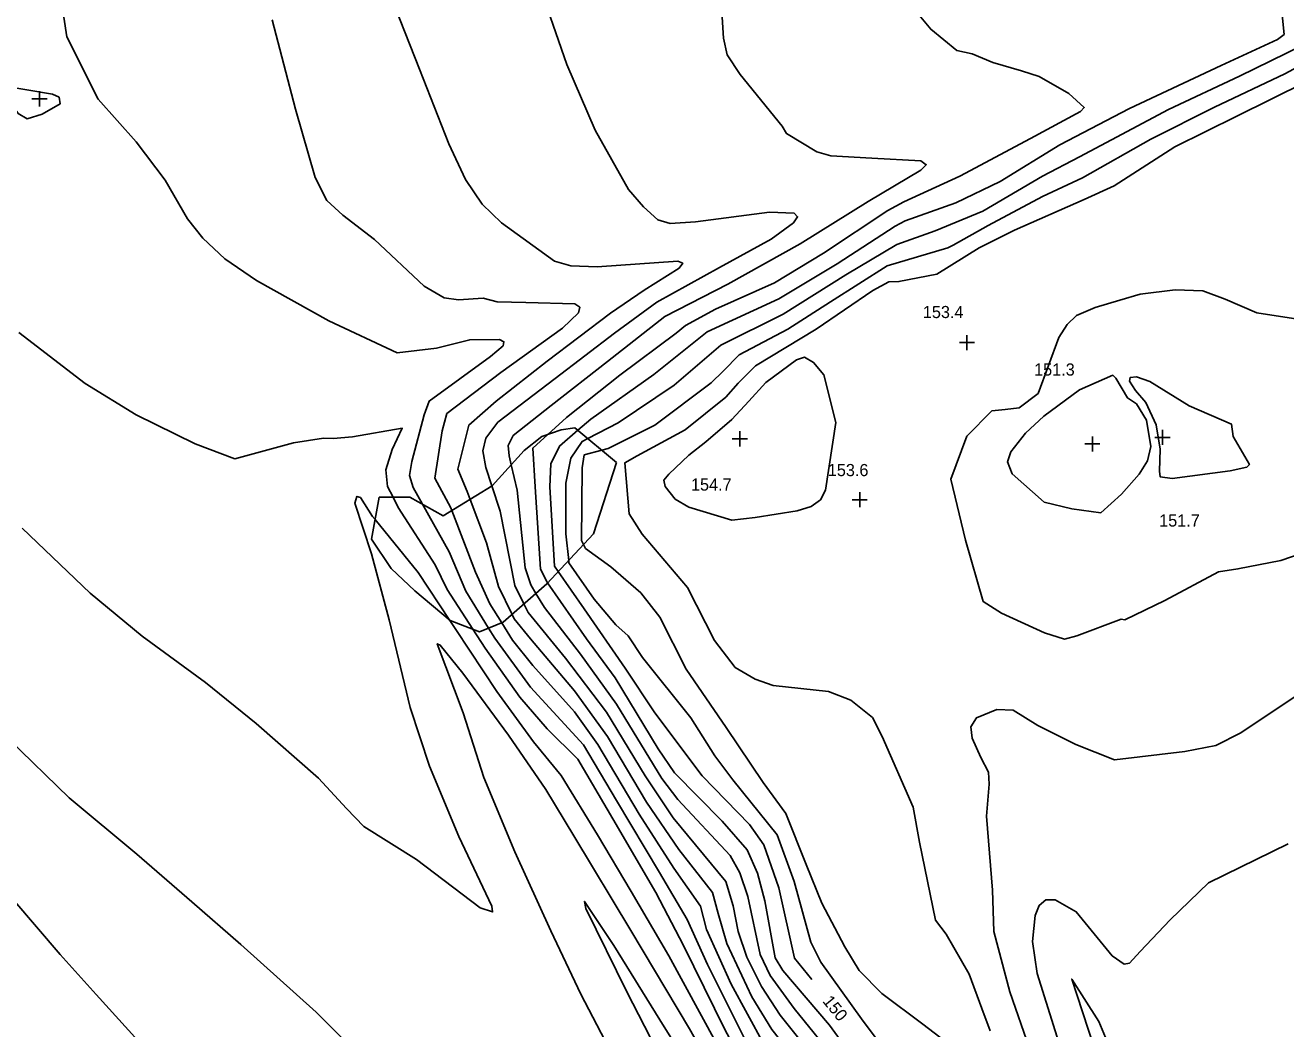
# Model space of a CAD drawing. Extents: x 1475150 to 2003689, y 770235 to 1112803.
# Drawn here: x 2002493.7 to 2002701.4, y 771281.4 to 771446.8 of the extents above; entities that cross this region are included whole.
import ezdxf

# ---------------------------------------------------------------- set-up
doc = ezdxf.new("R2010")
doc.units = 0
for name, color, linetype in [('RD_DTM_Major1', 7, 'Continuous'), ('RD_DTM_Major1_Lbl', 7, 'Continuous'), ('RD_DTM_Major2', 7, 'Continuous'), ('RD_DTM_Minor1', 7, 'Continuous'), ('RD_DTM_Minor2', 7, 'Continuous'), ('RD_DTM_Obscure', 7, 'Continuous'), ('RD_DTM_Spot_Elev', 7, 'Continuous')]:
    doc.layers.add(name, color=color, linetype=linetype)

msp = doc.modelspace()

# ---------------------------------------------------------------- linework, layer by layer
at = {"layer": 'RD_DTM_Major1'}
for points in [[(2002700.59, 771450.76), (2002701.12, 771445.31), (2002700.01, 771444.5), (2002690.78, 771440.21), (2002675.64, 771433.09), (2002664.17, 771427.14), (2002654.37, 771421.09), (2002647.06, 771417.55), (2002638.7, 771414.58), (2002637.02, 771413.73), (2002627.49, 771407.48), (2002617.88, 771401.73), (2002606.06, 771396.31), (2002597.31, 771389.28), (2002586.91, 771381.91), (2002584.77, 771380.06)], [(2002534.42, 771447.72), (2002538.23, 771433.02), (2002541.51, 771421.74), (2002543.44, 771417.93), (2002546.03, 771415.54), (2002551.24, 771411.53), (2002559.46, 771403.83), (2002562.73, 771401.9), (2002565.1, 771401.56), (2002569.19, 771401.85), (2002571.45, 771401.24), (2002576.22, 771401.1), (2002584.29, 771400.89), (2002585.09, 771400.34), (2002584.86, 771399.42), (2002582.23, 771396.91), (2002572.08, 771389.61), (2002563.19, 771382.81), (2002562.39, 771379.97), (2002561.2, 771372.15), (2002563.85, 771367.27), (2002564.01, 771366.85)], [(2002581.53, 771356.78), (2002585.81, 771350.62), (2002592.59, 771340.85), (2002597.46, 771333.47), (2002605.26, 771323.1), (2002613.07, 771315.08), (2002615.39, 771311.72), (2002617.89, 771304.65), (2002620.45, 771293.04), (2002623.33, 771289.53)], [(2002572.22, 771348.32), (2002573.98, 771345.49), (2002577.35, 771341.32), (2002584.21, 771333.66), (2002588.04, 771328.3), (2002594.85, 771316.81), (2002600.6, 771307.87), (2002604.96, 771301.61), (2002605.97, 771297.81), (2002610.02, 771288.75), (2002615.43, 771278.87), (2002621.3, 771271.13), (2002626.24, 771264.94)], [(2002701.79, 771311.91), (2002688.67, 771305.46), (2002682.38, 771299.38), (2002677.41, 771294.14), (2002675.66, 771292.26), (2002674.77, 771292.05), (2002672.81, 771293.42), (2002666.87, 771300.71), (2002663.39, 771302.65), (2002661.87, 771302.69), (2002660.77, 771301.76), (2002660.09, 771300.08), (2002659.67, 771295.82), (2002660.45, 771290.53), (2002664.03, 771279.15)], [(2002491.66, 771302.79), (2002499.47, 771293.65), (2002505.43, 771287.05), (2002515.49, 771275.9)], [(2002601.57, 771270.55), (2002592.83, 771287.51), (2002586.06, 771301.24), (2002585.84, 771302.41), (2002590.71, 771295.13), (2002598.29, 771282.91), (2002607.56, 771268.03)]]:
    msp.add_lwpolyline(points, dxfattribs=at)
at = {"layer": 'RD_DTM_Major2'}
for points in [[(2002584.77, 771380.06), (2002581.76, 771377.45), (2002580.31, 771374.55), (2002580.17, 771370.77), (2002580.92, 771357.67), (2002581.53, 771356.78)], [(2002564.01, 771366.85), (2002567.88, 771356.68), (2002570.26, 771351.48), (2002572.22, 771348.32)]]:
    msp.add_lwpolyline(points, dxfattribs=at)
at = {"layer": 'RD_DTM_Minor1'}
for points in [[(2002577.93, 771454.8), (2002582.94, 771440.37), (2002587.64, 771429.52), (2002593.13, 771419.76), (2002595.58, 771416.88), (2002597.92, 771414.75), (2002599.98, 771414.15), (2002604.13, 771414.43), (2002616.33, 771415.99), (2002620.39, 771415.86), (2002620.96, 771415.27), (2002620.32, 771414.27), (2002616.6, 771411.55), (2002608.11, 771406.89), (2002597.79, 771401.18), (2002590.81, 771396.08), (2002581.05, 771388.61), (2002571.61, 771381.42), (2002569.61, 771378.79), (2002569.11, 771376.67), (2002569.61, 771373.92), (2002570.61, 771370.89)], [(2002608.12, 771455.24), (2002608.74, 771444.69), (2002609.39, 771441.97), (2002611.53, 771438.7), (2002618.41, 771430.2), (2002619.17, 771428.98), (2002624.15, 771425.96), (2002626.47, 771425.3), (2002633.2, 771424.92), (2002641.3, 771424.45), (2002642.18, 771423.82), (2002641.3, 771422.93), (2002632.58, 771417.77), (2002621.37, 771410.77), (2002609.46, 771404.17), (2002599.11, 771398.8), (2002589.66, 771391.4), (2002580.35, 771384.13), (2002574.09, 771379.18), (2002573.31, 771377.57), (2002573.46, 771375.88), (2002573.81, 771374.38)], [(2002554.67, 771449.76), (2002558.68, 771439.58), (2002563.51, 771427.28), (2002566.27, 771421.4), (2002569.01, 771417.34), (2002572.18, 771414.26), (2002580.91, 771407.93), (2002583.61, 771407.19), (2002587.97, 771407.02), (2002601.23, 771407.94), (2002602.05, 771407.59), (2002601.46, 771406.77), (2002595.7, 771403.18), (2002590.15, 771399.36), (2002579.7, 771391.48), (2002571.33, 771384.87), (2002566.83, 771380.93), (2002565.02, 771373.66), (2002566.53, 771369.95), (2002567.01, 771368.68)], [(2002639.36, 771450.47), (2002642.9, 771446.16), (2002647.2, 771442.65), (2002649.71, 771442.12), (2002653.12, 771440.69), (2002657.85, 771439.3), (2002660.75, 771438.35), (2002665.64, 771435.56), (2002668.21, 771433.28), (2002667.56, 771432.61), (2002659.33, 771428.17), (2002647.71, 771421.97), (2002638.5, 771417.71), (2002635.86, 771416.27), (2002625.24, 771409.27), (2002617.18, 771404.36), (2002607.45, 771400.03), (2002602.5, 771397.36), (2002600.98, 771396.09), (2002591.67, 771389.15), (2002582.91, 771382.19), (2002579.81, 771379.38)], [(2002500.1, 771448.16), (2002500.57, 771444.92), (2002505.72, 771434.63), (2002512.01, 771427.59), (2002516.76, 771421.28), (2002520.48, 771414.94), (2002522.96, 771411.71), (2002526.62, 771408.33), (2002531.81, 771404.76), (2002543.73, 771398.12), (2002555.01, 771392.85), (2002561.48, 771393.58), (2002566.97, 771394.99), (2002571.87, 771395.04), (2002572.59, 771394.66), (2002572.44, 771394.01), (2002570.38, 771392.25), (2002560.28, 771384.87), (2002559.46, 771382.63), (2002557.41, 771374.94), (2002557.03, 771372.61), (2002557.65, 771370.65), (2002559.2, 771367.87)], [(2002704.12, 771443.51), (2002693.75, 771438.41), (2002682.09, 771432.93), (2002672.68, 771427.96), (2002667.39, 771425.12), (2002661.33, 771421.96), (2002651.47, 771416.17), (2002643.66, 771412.92), (2002637.34, 771410.68), (2002628.94, 771405.66), (2002618.62, 771399.23), (2002608.32, 771394.1), (2002600.63, 771387.52), (2002591.42, 771381.32), (2002586.39, 771378.72)], [(2002710.76, 771443.92), (2002701.22, 771438.8), (2002689.64, 771433.34), (2002679.19, 771428.03), (2002667.9, 771421.67), (2002661.32, 771418.61), (2002652.37, 771413.83), (2002646.6, 771410.55), (2002645.74, 771410.11), (2002635.72, 771407.17), (2002626.38, 771401.23), (2002619.36, 771396.72), (2002611.33, 771392.5), (2002608.7, 771389.82), (2002606.74, 771387.9), (2002597.45, 771380.93), (2002589.74, 771377.06), (2002588.71, 771376.78)], [(2002490.5, 771435.32), (2002492.57, 771432.28), (2002494.04, 771431.39), (2002496.54, 771432.15), (2002499.46, 771433.87), (2002499.31, 771434.95), (2002498.23, 771435.47), (2002489.77, 771436.92), (2002490.09, 771436.57), (2002490.5, 771435.32)], [(2002704.77, 771437.49), (2002693.32, 771431.86), (2002683.15, 771426.76), (2002673.15, 771420.38), (2002668.19, 771418.11), (2002656.73, 771413.06), (2002650.91, 771410.16), (2002643.9, 771405.77), (2002637.66, 771404.58), (2002635.99, 771404.51), (2002633.38, 771403.1), (2002624.03, 771396.75), (2002614.06, 771390.67), (2002611.19, 771387.85), (2002609.15, 771385.53), (2002602.46, 771380.13), (2002594.56, 771375.84), (2002592.53, 771374.72), (2002593.22, 771366.32), (2002595.38, 771362.94), (2002602.82, 771354.16), (2002607.27, 771345.44), (2002610.66, 771340.99), (2002613.99, 771339.02), (2002616.94, 771338.01), (2002626.05, 771337.01), (2002629.75, 771335.56), (2002633.31, 771332.7), (2002634.9, 771329.59), (2002639.99, 771317.94), (2002641.05, 771312.16), (2002643.69, 771299.34), (2002645.47, 771296.99), (2002649.25, 771290.44), (2002651.31, 771284.77), (2002652.7, 771281.08)], [(2002705.88, 771360.43), (2002700.6, 771358.58), (2002693.52, 771357.22), (2002690.29, 771356.74), (2002681.49, 771352), (2002674.88, 771348.85), (2002674.27, 771348.95), (2002666.99, 771346.21), (2002664.94, 771345.62), (2002661.65, 771346.69), (2002654.54, 771349.92), (2002651.56, 771351.87), (2002648.62, 771361.93), (2002646.2, 771372.01), (2002648.85, 771379.07), (2002652.99, 771383.27), (2002655.17, 771383.47), (2002657.46, 771383.75), (2002660.58, 771386.13), (2002664.03, 771395.34), (2002665.39, 771397.5), (2002666.9, 771398.96), (2002669.99, 771400.29), (2002674.04, 771401.53), (2002677.43, 771402.51), (2002683.18, 771403.22), (2002687.75, 771403.04), (2002691.44, 771401.7), (2002696.64, 771399.43), (2002703.37, 771398.38)], [(2002492.65, 771396.18), (2002503.6, 771387.8), (2002512, 771382.59), (2002521.7, 771377.84), (2002528.28, 771375.34), (2002537.91, 771378), (2002542.85, 771378.76), (2002544.46, 771378.72), (2002547.64, 771379), (2002555.84, 771380.4), (2002554.17, 771376.91), (2002553.12, 771373.54), (2002553.43, 771370.78), (2002554.32, 771369.03)], [(2002625.58, 771370.21), (2002627.25, 771381.35), (2002625.32, 771389.21), (2002623.62, 771391.24), (2002622.11, 771392.09), (2002620.77, 771391.65), (2002615.74, 771387.95), (2002612.92, 771384.88), (2002610.15, 771381.84), (2002605.85, 771378.15), (2002603.07, 771375.98), (2002599.77, 771372.83), (2002598.95, 771371.83), (2002599.15, 771370.79), (2002600.82, 771368.72), (2002603.06, 771367.38), (2002610.15, 771365.26), (2002613.98, 771365.71), (2002620.92, 771366.81), (2002623.19, 771367.5), (2002624.74, 771368.61), (2002625.58, 771370.21)], [(2002661.53, 771382.4), (2002667.43, 771386.72), (2002672.92, 771389.13), (2002673.41, 771388.67), (2002675.35, 771385.41), (2002676.8, 771384.44), (2002678.45, 771381.71), (2002679.15, 771377.39), (2002678.64, 771375.02), (2002677.23, 771372.83), (2002674.34, 771369.54), (2002670.94, 771366.46), (2002666.16, 771367.1), (2002661.57, 771368.24), (2002656.32, 771372.88), (2002655.57, 771374.84), (2002656.11, 771376.5), (2002658.5, 771379.57), (2002661.53, 771382.4)], [(2002692.73, 771379.03), (2002695.42, 771374.42), (2002694.97, 771374.01), (2002692.26, 771373.4), (2002682.68, 771372.14), (2002680.73, 771372.37), (2002680.59, 771373.3), (2002680.72, 771376.94), (2002680.06, 771380.96), (2002678.35, 771384.62), (2002676.66, 771386.6), (2002675.64, 771388.15), (2002675.78, 771388.77), (2002676.82, 771388.85), (2002679.03, 771388.11), (2002685.49, 771384.1), (2002692.46, 771381.06), (2002692.73, 771379.03)], [(2002493.23, 771363.92), (2002504.42, 771353.24), (2002512.99, 771346.13), (2002523.44, 771338.49), (2002531.76, 771331.76), (2002542.03, 771322.7), (2002546.66, 771317.75), (2002549.51, 771314.78), (2002558.2, 771309.34), (2002568.66, 771301.34), (2002570.71, 771300.68), (2002570.62, 771301.65), (2002568.11, 771306.83), (2002565.15, 771313.11), (2002560.33, 771324.73), (2002557.16, 771334.35), (2002553.66, 771348.81), (2002550.75, 771359.71), (2002548, 771368.07), (2002548.38, 771369.16), (2002548.95, 771369.01), (2002550.94, 771365.88), (2002551.36, 771365.36)], [(2002585.7, 771361.24), (2002586.02, 771360.59), (2002590.18, 771357.56), (2002595.17, 771353.25), (2002598.29, 771349.29), (2002602.6, 771340.71), (2002609.19, 771331.09), (2002615.29, 771322), (2002619.06, 771316.88), (2002622.38, 771308.48), (2002624.96, 771302.15), (2002628.76, 771294.95), (2002631.1, 771291.05), (2002634.84, 771287.22), (2002641.59, 771282.18), (2002647, 771278.05)], [(2002583.26, 771358.63), (2002583.3, 771358.23), (2002587.44, 771352.24), (2002591.02, 771347.98), (2002593.08, 771346.16), (2002595.42, 771342.63), (2002603.39, 771332.65), (2002607.35, 771326.42), (2002610.31, 771322.44), (2002617.62, 771313.38), (2002620.42, 771305.71), (2002623.17, 771295.71), (2002624.82, 771292.4), (2002631.5, 771283.04), (2002638.71, 771273.42)], [(2002577.85, 771353.18), (2002579.27, 771350.83), (2002585.2, 771343.18), (2002591.14, 771334.94), (2002598.58, 771322.69), (2002601.25, 771319.21), (2002609.87, 771310), (2002611.46, 771307.14), (2002612.76, 771303.2), (2002614.78, 771293.65), (2002616.45, 771290.22), (2002620.4, 771284.79), (2002627.7, 771275.75)], [(2002579.78, 771354.91), (2002586.22, 771345.71), (2002590.9, 771339.28), (2002598.02, 771327.54), (2002600.71, 771323.58), (2002608.54, 771315.66), (2002612.69, 771310.89), (2002614.36, 771307.07), (2002615.57, 771302.53), (2002617.25, 771293.12), (2002618.54, 771291), (2002626.23, 771282.02), (2002632.93, 771272.81)], [(2002575.89, 771351.44), (2002576.58, 771350.03), (2002582.73, 771342.53), (2002589.49, 771333.59), (2002595.87, 771323.12), (2002600.5, 771316.2), (2002609.15, 771305.7), (2002610.34, 771301.7), (2002611.17, 771297.43), (2002612.62, 771293.24), (2002615, 771288.4), (2002618.08, 771283.68), (2002626.3, 771273.43), (2002633.38, 771263.74), (2002637.32, 771257.61), (2002638.82, 771253.7), (2002641.43, 771244.88), (2002643.81, 771241.14), (2002651.57, 771232.08), (2002657.87, 771221.85), (2002663.92, 771213.45), (2002669.14, 771204.3), (2002669.57, 771203.14)], [(2002573.94, 771349.72), (2002574.3, 771348.98), (2002576.95, 771345.69), (2002584.23, 771337.11), (2002589.63, 771329.59), (2002596.09, 771318.77), (2002601.43, 771310.98), (2002606.98, 771303.89), (2002607.87, 771300.41), (2002609.33, 771295.5), (2002613.46, 771286.7), (2002616.75, 771281.28), (2002623.47, 771272.76), (2002628.82, 771265.82), (2002635.27, 771256.35), (2002636.53, 771253.08), (2002638.81, 771245.8), (2002641.47, 771240.88), (2002644.82, 771236.58), (2002648.99, 771231.6), (2002655.05, 771221.37), (2002661.06, 771213.22)], [(2002563.7, 771348.73), (2002564.68, 771347.23), (2002571.43, 771336.99), (2002577.44, 771328.72), (2002582, 771323.14), (2002588.01, 771313.39), (2002593.54, 771304.04), (2002599.77, 771293.47), (2002607.5, 771279.21), (2002613.52, 771268.25), (2002620.16, 771259.63), (2002627.23, 771250.99), (2002629.12, 771246.88), (2002635.91, 771234.5), (2002641.58, 771224.89), (2002646.13, 771216.72)], [(2002567.49, 771347.27), (2002569.48, 771344.18), (2002575.21, 771336.07), (2002579.71, 771330.85), (2002584.76, 771325.85), (2002590.51, 771316.05), (2002597.59, 771303.89), (2002602.2, 771295.17), (2002608.96, 771281.32), (2002614.05, 771271.97), (2002619.79, 771264.34), (2002627.82, 771254.6), (2002629.66, 771251.23), (2002631.36, 771247.06), (2002637.45, 771235.91), (2002643.75, 771225.87), (2002648.85, 771217.15)], [(2002570.06, 771347.46), (2002571.07, 771345.82), (2002576.99, 771337.75), (2002585.68, 771328.2), (2002591.13, 771319.05), (2002598.23, 771307.18), (2002602.8, 771299.41), (2002606.11, 771292), (2002612.42, 771279.4), (2002616.56, 771272.89), (2002623.91, 771263.77), (2002629.21, 771256.89), (2002631.6, 771252.88), (2002634.71, 771244.93), (2002638.99, 771237.33), (2002645.61, 771227.51), (2002651.63, 771217.59)], [(2002591.23, 771275.64), (2002585.28, 771287.14), (2002580.31, 771297.57), (2002574.37, 771310.59), (2002569.27, 771322.85), (2002565.85, 771333.52), (2002561.61, 771344.87), (2002562.09, 771344.65), (2002565.8, 771340.01), (2002573.32, 771329.79), (2002579.47, 771320.87), (2002584.09, 771313.22), (2002593.52, 771297.63), (2002603.19, 771281.43), (2002611.49, 771266.63)], [(2002706.92, 771338.85), (2002693.99, 771330.22), (2002689.9, 771328.11), (2002684.77, 771327.14), (2002673.16, 771325.76), (2002666.8, 771328.27), (2002660.55, 771331.41), (2002656.49, 771333.93), (2002653.77, 771334.07), (2002650.44, 771332.69), (2002649.49, 771331.17), (2002649.71, 771329.31), (2002651.18, 771326.14), (2002652.42, 771323.73), (2002652.52, 771321.72), (2002652.09, 771316.45), (2002653.09, 771304.27), (2002653.32, 771297.44), (2002655.93, 771287.52), (2002659.19, 771278.16)], [(2002491.04, 771329.14), (2002500.97, 771319.5), (2002512.1, 771310.22), (2002521.15, 771302.34), (2002529.27, 771295.3), (2002541.63, 771284.14), (2002551.97, 771273.86)], [(2002671.72, 771280), (2002670.62, 771282.62), (2002666.14, 771289.61), (2002669.72, 771278.66)]]:
    msp.add_lwpolyline(points, dxfattribs=at)
at = {"layer": 'RD_DTM_Minor2'}
for points in [[(2002579.81, 771379.38), (2002577.34, 771377.12), (2002577.71, 771370.72), (2002578.6, 771357.2), (2002579.7, 771355.03), (2002579.78, 771354.91)], [(2002586.39, 771378.72), (2002585.46, 771378.23), (2002583.62, 771375.46), (2002582.81, 771371.35), (2002582.78, 771363.02), (2002583.26, 771358.63)], [(2002588.71, 771376.78), (2002585.83, 771376), (2002585.48, 771373.88), (2002585.38, 771361.91), (2002585.7, 771361.24)], [(2002573.81, 771374.38), (2002574.79, 771370.21), (2002576.07, 771357.37), (2002577, 771354.6), (2002577.85, 771353.18)], [(2002570.61, 771370.89), (2002571.99, 771366.74), (2002574.38, 771354.5), (2002575.89, 771351.44)], [(2002554.32, 771369.03), (2002555.17, 771367.35), (2002561.28, 771357.91), (2002563.25, 771353.83), (2002567.49, 771347.27)], [(2002559.2, 771367.87), (2002563.55, 771360.03), (2002566.3, 771353.54), (2002570.06, 771347.46)], [(2002567.01, 771368.68), (2002569.73, 771361.49), (2002571.71, 771354.32), (2002573.94, 771349.72)], [(2002551.36, 771365.36), (2002558.47, 771356.64), (2002563.7, 771348.73)]]:
    msp.add_lwpolyline(points, dxfattribs=at)
at = {"layer": 'RD_DTM_Obscure'}
msp.add_lwpolyline([(2002591.15, 771374.75), (2002587.36, 771363.02), (2002579.65, 771354.77), (2002572.47, 771348.42), (2002568.56, 771346.87), (2002563.74, 771348.69), (2002557.89, 771353.61), (2002553.99, 771357.31), (2002550.75, 771362.12), (2002552.05, 771369.02), (2002557.1, 771369.03), (2002562.6, 771365.99), (2002570.65, 771370.92), (2002575.95, 771376.73), (2002578.84, 771379.04), (2002582.03, 771380.15), (2002584.28, 771380.47), (2002591.15, 771374.75)], dxfattribs=at)
at = {"layer": 'RD_DTM_Spot_Elev'}
for p, q in [((2002494.83, 771434.69), (2002497.33, 771434.69)), ((2002496.08, 771433.44), (2002496.08, 771435.94)), ((2002648.88, 771393.26), (2002648.88, 771395.76)), ((2002647.63, 771394.51), (2002650.13, 771394.51)), ((2002681.1, 771377.65), (2002681.1, 771380.15)), ((2002610.21, 771378.65), (2002612.71, 771378.65)), ((2002611.46, 771377.4), (2002611.46, 771379.9)), ((2002669.54, 771376.56), (2002669.54, 771379.06)), ((2002679.85, 771378.9), (2002682.35, 771378.9)), ((2002668.29, 771377.81), (2002670.79, 771377.81)), ((2002631.2, 771367.37), (2002631.2, 771369.87)), ((2002629.95, 771368.62), (2002632.45, 771368.62))]:
    msp.add_line(p, q, dxfattribs=at)

# ---------------------------------------------------------------- texts
at = {"layer": 'RD_DTM_Major1_Lbl'}
msp.add_text('150', height=2, rotation=309.3198, dxfattribs=at).set_placement((2002624.99, 771285.92))
at = {"layer": 'RD_DTM_Spot_Elev'}
for s, p in [('153.4', (2002641.61, 771398.56)), ('151.3', (2002659.94, 771389.08)), ('153.6', (2002625.95, 771372.51)), ('154.7', (2002603.41, 771370.12)), ('151.7', (2002680.54, 771364.2))]:
    msp.add_text(s, height=2, dxfattribs=at).set_placement(p)

doc.saveas('drawing.dxf')
